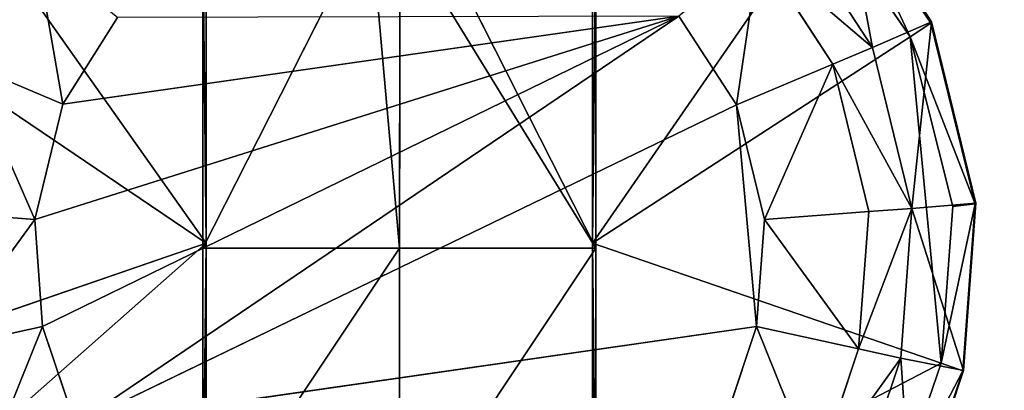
# Model space of a CAD drawing. Extents: x 0 to 31, y 0 to 21.2.
# Tile 383 of 574: x 19.713 to 21.109, y 2.661 to 3.186. Entities that reach past the tile are written whole.
import ezdxf

# ---------------------------------------------------------------- set-up
doc = ezdxf.new("R2010")
doc.units = 0
doc.header["$MEASUREMENT"] = 0
doc.layers.get('0').update_dxf_attribs({"color": 13, "linetype": 'CONTINUOUS'})
for name, color, linetype in [('CAST_IRON', 250, 'CONTINUOUS'), ('GALVANIZED_METAL', 252, 'CONTINUOUS'), ('KNOBS', 252, 'CONTINUOUS')]:
    doc.layers.add(name, color=color, linetype=linetype)

# ---------------------------------------------------------------- blocks, each defined once
blk = doc.blocks.new('NGM5058UC_TRADECAD_DXF')
at = {"layer": 'KNOBS', "color": 0}
for p, q in [((5.3597, -7.24345, 0.90625), (5.4865, -7.43845, 0.90625)), ((5.3597, -7.24345, 0.90625), (5.4865, -7.43845, 0.90625)), ((5.4858, -7.44025, 1.12645), (5.3573, -7.24845, 1.12645)), ((5.4858, -7.44025, 1.12645), (5.3573, -7.24845, 1.12645)), ((5.3324, -7.28035, 1.16675), (5.4565, -7.45965, 1.16675)), ((5.3324, -7.28035, 1.16675), (5.4565, -7.45965, 1.16675)), ((4.6905, -7.29145, 1.89825), (4.4532, -7.75915, 1.89805)), ((4.6905, -7.29145, 1.89825), (4.4532, -7.75915, 1.89805)), ((4.458, -7.29455, 1.16675), (4.458, -7.75225, 1.16675)), ((4.458, -7.29455, 1.16675), (4.458, -7.75225, 1.16675)), ((5.0106, -7.75915, 1.89805), (4.7733, -7.29145, 1.89825)), ((5.0106, -7.75915, 1.89805), (4.7733, -7.29145, 1.89825)), ((5.2887, -7.29945, 0.90625), (5.4027, -7.47475, 0.90625)), ((5.2887, -7.29945, 0.90625), (5.4027, -7.47475, 0.90625)), ((4.4532, -7.75915, 1.89805), (4.4532, -7.31085, 1.89845)), ((4.4532, -7.75915, 1.89805), (4.4532, -7.31085, 1.89845)), ((4.7319, -7.75915, 1.89805), (4.733, -7.30775, 1.89825)), ((4.7319, -7.75915, 1.89805), (4.733, -7.30775, 1.89825)), ((5.0106, -7.31085, 1.89845), (5.0106, -7.75915, 1.89805)), ((5.0106, -7.31085, 1.89845), (5.0106, -7.75915, 1.89805)), ((5.0058, -7.75235, 1.16675), (5.0058, -7.32475, 1.16675)), ((5.0058, -7.75235, 1.16675), (5.0058, -7.32475, 1.16675)), ((5.3464, -7.49845, 0.59075), (5.242, -7.33785, 0.59075)), ((5.242, -7.33785, 0.80005), (5.3464, -7.49845, 0.80005)), ((5.3464, -7.49845, 0.59075), (5.242, -7.33785, 0.59075)), ((5.242, -7.33785, 0.80005), (5.3464, -7.49845, 0.80005)), ((4.2149, -7.71865, 0.38585), (5.1283, -7.43055, 0.38585)), ((4.2149, -7.71865, 0.38585), (5.1283, -7.43055, 0.38585)), ((5.1283, -7.43055, 0.38585), (4.226, -7.87015, 0.38585)), ((5.1283, -7.43055, 0.38585), (4.226, -7.87015, 0.38585)), ((4.3321, -7.43265, 0.38585), (4.2548, -7.55535, 0.38585)), ((4.2548, -7.55535, 0.59075), (4.3321, -7.43265, 0.59075)), ((4.2548, -7.55535, 0.59075), (4.3321, -7.43265, 0.59075)), ((4.3321, -7.43265, 0.38585), (4.2548, -7.55535, 0.38585)), ((5.21, -7.55605, 0.38585), (5.1283, -7.43055, 0.38585)), ((5.1283, -7.43055, 0.59075), (5.21, -7.55605, 0.59075)), ((5.21, -7.55605, 0.38585), (5.1283, -7.43055, 0.38585)), ((5.1283, -7.43055, 0.59075), (5.21, -7.55605, 0.59075)), ((5.4027, -7.47475, 0.90625), (5.4865, -7.43845, 0.90625)), ((5.4027, -7.47475, 0.90625), (5.4865, -7.43845, 0.90625)), ((5.4858, -7.44025, 1.12645), (5.4565, -7.45965, 1.16675)), ((5.4858, -7.44025, 1.12645), (5.4565, -7.45965, 1.16675)), ((5.4865, -7.43845, 0.90625), (5.4858, -7.44025, 1.12645)), ((5.4865, -7.43845, 0.90625), (5.4858, -7.44025, 1.12645)), ((5.5485, -7.69655, 1.12645), (5.4858, -7.44025, 1.12645)), ((5.5485, -7.69655, 1.12645), (5.4858, -7.44025, 1.12645)), ((5.4865, -7.43845, 0.90625), (5.5493, -7.69545, 0.90625)), ((5.4865, -7.43845, 0.90625), (5.5493, -7.69545, 0.90625)), ((4.0071, -7.44745, 1.16675), (4.458, -7.75225, 1.16675)), ((4.0071, -7.44745, 1.16675), (4.458, -7.75225, 1.16675)), ((5.4565, -7.45965, 1.16675), (5.0058, -7.75235, 1.16675)), ((5.4565, -7.45965, 1.16675), (5.0058, -7.75235, 1.16675)), ((5.4565, -7.45965, 1.16675), (5.5168, -7.70035, 1.16675)), ((5.4565, -7.45965, 1.16675), (5.5168, -7.70035, 1.16675)), ((5.3464, -7.49845, 0.80005), (5.4027, -7.47475, 0.90625)), ((5.3464, -7.49845, 0.80005), (5.4027, -7.47475, 0.90625)), ((5.4027, -7.47475, 0.90625), (5.4585, -7.70305, 0.90625)), ((5.4027, -7.47475, 0.90625), (5.4585, -7.70305, 0.90625)), ((4.2548, -7.55535, 0.59075), (4.1183, -7.49785, 0.59075)), ((4.2548, -7.55535, 0.59075), (4.1183, -7.49785, 0.59075)), ((5.3464, -7.49845, 0.59075), (5.21, -7.55605, 0.59075)), ((5.3464, -7.49845, 0.59075), (5.21, -7.55605, 0.59075)), ((5.3975, -7.70755, 0.59075), (5.3464, -7.49845, 0.59075)), ((5.3464, -7.49845, 0.80005), (5.3975, -7.70755, 0.80005)), ((5.3464, -7.49845, 0.59075), (5.3464, -7.49845, 0.80005)), ((5.3464, -7.49845, 0.59075), (5.3464, -7.49845, 0.80005)), ((5.3975, -7.70755, 0.59075), (5.3464, -7.49845, 0.59075)), ((5.3464, -7.49845, 0.80005), (5.3975, -7.70755, 0.80005)), ((4.2548, -7.55535, 0.38585), (4.2149, -7.71865, 0.38585)), ((4.2149, -7.71865, 0.59075), (4.2548, -7.55535, 0.59075)), ((4.2149, -7.71865, 0.59075), (4.2548, -7.55535, 0.59075)), ((4.2548, -7.55535, 0.38585), (4.2149, -7.71865, 0.38585)), ((4.2548, -7.55535, 0.59075), (4.2548, -7.55535, 0.38585)), ((4.2548, -7.55535, 0.59075), (4.2548, -7.55535, 0.38585)), ((5.21, -7.55605, 0.38585), (4.2725, -8.00945, 0.38585)), ((5.21, -7.55605, 0.38585), (4.2725, -8.00945, 0.38585)), ((5.2497, -7.71865, 0.38585), (5.21, -7.55605, 0.38585)), ((5.21, -7.55605, 0.59075), (5.2497, -7.71865, 0.59075)), ((5.21, -7.55605, 0.59075), (5.21, -7.55605, 0.38585)), ((5.2497, -7.71865, 0.38585), (5.21, -7.55605, 0.38585)), ((5.21, -7.55605, 0.59075), (5.2497, -7.71865, 0.59075)), ((5.21, -7.55605, 0.59075), (5.21, -7.55605, 0.38585)), ((5.3975, -7.70755, 0.80005), (5.4585, -7.70305, 0.90625)), ((5.3975, -7.70755, 0.80005), (5.4585, -7.70305, 0.90625)), ((5.4585, -7.70305, 0.90625), (5.4428, -7.91515, 0.90625)), ((5.4585, -7.70305, 0.90625), (5.4428, -7.91515, 0.90625)), ((5.4585, -7.70305, 0.90625), (5.5493, -7.69545, 0.90625)), ((5.4585, -7.70305, 0.90625), (5.5493, -7.69545, 0.90625)), ((5.5168, -7.70035, 1.16675), (5.5, -7.92255, 1.16675)), ((5.5168, -7.70035, 1.16675), (5.5, -7.92255, 1.16675)), ((5.5168, -7.70035, 1.16675), (5.5485, -7.69655, 1.12645)), ((5.5168, -7.70035, 1.16675), (5.5485, -7.69655, 1.12645)), ((5.5485, -7.69655, 1.12645), (5.531, -7.93325, 1.12645)), ((5.5485, -7.69655, 1.12645), (5.531, -7.93325, 1.12645)), ((5.5493, -7.69545, 0.90625), (5.5318, -7.93295, 0.90625)), ((5.5493, -7.69545, 0.90625), (5.5318, -7.93295, 0.90625)), ((5.5493, -7.69545, 0.90625), (5.5485, -7.69655, 1.12645)), ((5.5493, -7.69545, 0.90625), (5.5485, -7.69655, 1.12645)), ((4.0671, -7.70755, 0.59075), (4.2149, -7.71865, 0.59075)), ((4.0671, -7.70755, 0.59075), (4.2149, -7.71865, 0.59075)), ((4.2149, -7.71865, 0.38585), (4.226, -7.87015, 0.38585)), ((4.226, -7.87015, 0.59075), (4.2149, -7.71865, 0.59075)), ((4.2149, -7.71865, 0.59075), (4.2149, -7.71865, 0.38585)), ((4.2149, -7.71865, 0.59075), (4.2149, -7.71865, 0.38585)), ((4.226, -7.87015, 0.59075), (4.2149, -7.71865, 0.59075)), ((4.2149, -7.71865, 0.38585), (4.226, -7.87015, 0.38585)), ((5.2385, -7.87015, 0.38585), (5.2497, -7.71865, 0.38585)), ((5.2497, -7.71865, 0.59075), (5.2385, -7.87015, 0.59075)), ((5.2385, -7.87015, 0.38585), (5.2497, -7.71865, 0.38585)), ((5.2497, -7.71865, 0.59075), (5.2385, -7.87015, 0.59075)), ((5.3975, -7.70755, 0.59075), (5.2497, -7.71865, 0.59075)), ((5.3975, -7.70755, 0.59075), (5.2497, -7.71865, 0.59075)), ((5.2497, -7.71865, 0.38585), (5.2497, -7.71865, 0.59075)), ((5.2497, -7.71865, 0.38585), (5.2497, -7.71865, 0.59075)), ((5.3832, -7.90185, 0.59075), (5.3975, -7.70755, 0.59075)), ((5.3975, -7.70755, 0.80005), (5.3832, -7.90185, 0.80005)), ((5.3832, -7.90185, 0.59075), (5.3975, -7.70755, 0.59075)), ((5.3975, -7.70755, 0.80005), (5.3832, -7.90185, 0.80005)), ((5.3975, -7.70755, 0.59075), (5.3975, -7.70755, 0.80005)), ((5.3975, -7.70755, 0.59075), (5.3975, -7.70755, 0.80005)), ((3.9636, -7.92245, 1.16675), (4.458, -7.75225, 1.16675)), ((3.9636, -7.92245, 1.16675), (4.458, -7.75225, 1.16675)), ((4.458, -7.75225, 1.16675), (4.4532, -7.75915, 1.89805)), ((4.458, -7.75225, 1.16675), (4.4532, -7.75915, 1.89805)), ((4.4532, -8.17745, 1.89825), (4.4532, -7.75915, 1.89805)), ((4.4532, -7.75915, 1.89805), (4.7319, -7.75915, 1.89805)), ((4.4532, -8.17745, 1.89825), (4.4532, -7.75915, 1.89805)), ((4.4532, -7.75915, 1.89805), (4.7319, -7.75915, 1.89805)), ((4.458, -7.75225, 1.16675), (4.458, -8.17985, 1.16675)), ((4.458, -7.75225, 1.16675), (4.458, -8.17985, 1.16675)), ((4.7319, -7.75915, 1.89805), (4.7319, -8.17745, 1.89825)), ((5.0106, -7.75915, 1.89805), (4.7319, -7.75915, 1.89805)), ((4.7319, -7.75915, 1.89805), (4.7319, -8.17745, 1.89825)), ((5.0106, -7.75915, 1.89805), (4.7319, -7.75915, 1.89805)), ((5.0058, -8.18005, 1.16675), (5.0058, -7.75235, 1.16675)), ((5.0058, -7.75235, 1.16675), (5.5, -7.92255, 1.16675)), ((5.0058, -7.75235, 1.16675), (5.5, -7.92255, 1.16675)), ((5.0058, -7.75235, 1.16675), (5.0106, -7.75915, 1.89805)), ((5.0058, -7.75235, 1.16675), (5.0106, -7.75915, 1.89805)), ((5.0058, -8.18005, 1.16675), (5.0058, -7.75235, 1.16675)), ((5.0106, -7.75915, 1.89805), (5.0106, -8.17745, 1.89825)), ((5.0106, -7.75915, 1.89805), (5.0106, -8.17745, 1.89825)), ((4.0814, -7.90185, 0.59075), (4.226, -7.87015, 0.59075)), ((4.0814, -7.90185, 0.59075), (4.226, -7.87015, 0.59075)), ((4.226, -7.87015, 0.38585), (4.2725, -8.00945, 0.38585)), ((4.2725, -8.00945, 0.59075), (4.226, -7.87015, 0.59075)), ((4.226, -7.87015, 0.59075), (4.226, -7.87015, 0.38585)), ((4.226, -7.87015, 0.59075), (4.226, -7.87015, 0.38585)), ((4.2725, -8.00945, 0.59075), (4.226, -7.87015, 0.59075)), ((4.226, -7.87015, 0.38585), (4.2725, -8.00945, 0.38585)), ((4.2725, -8.00945, 0.38585), (5.2385, -7.87015, 0.38585)), ((4.2725, -8.00945, 0.38585), (5.2385, -7.87015, 0.38585)), ((5.1918, -8.01045, 0.38585), (5.2385, -7.87015, 0.38585)), ((5.2385, -7.87015, 0.59075), (5.1918, -8.01045, 0.59075)), ((5.1918, -8.01045, 0.38585), (5.2385, -7.87015, 0.38585)), ((5.2385, -7.87015, 0.59075), (5.1918, -8.01045, 0.59075)), ((5.2385, -7.87015, 0.59075), (5.3832, -7.90185, 0.59075)), ((5.2385, -7.87015, 0.59075), (5.3832, -7.90185, 0.59075)), ((5.2385, -7.87015, 0.59075), (5.2385, -7.87015, 0.38585)), ((5.2385, -7.87015, 0.59075), (5.2385, -7.87015, 0.38585)), ((5.3233, -8.08135, 0.59065), (5.3832, -7.90185, 0.59075)), ((5.3832, -7.90185, 0.80005), (5.3233, -8.08135, 0.80005)), ((5.3233, -8.08135, 0.59065), (5.3832, -7.90185, 0.59075)), ((5.3832, -7.90185, 0.80005), (5.3233, -8.08135, 0.80005)), ((5.4428, -7.91515, 0.90625), (5.3832, -7.90185, 0.80005)), ((5.4428, -7.91515, 0.90625), (5.3832, -7.90185, 0.80005)), ((5.3832, -7.90185, 0.80005), (5.3832, -7.90185, 0.59075)), ((5.3832, -7.90185, 0.80005), (5.3832, -7.90185, 0.59075)), ((5.4428, -7.91515, 0.90625), (5.3775, -8.11115, 0.90625)), ((5.4428, -7.91515, 0.90625), (5.3775, -8.11115, 0.90625)), ((5.5318, -7.93295, 0.90625), (5.4428, -7.91515, 0.90625)), ((5.5318, -7.93295, 0.90625), (5.4428, -7.91515, 0.90625)), ((5.5, -7.92255, 1.16675), (5.4304, -8.12655, 1.16675)), ((5.5, -7.92255, 1.16675), (5.4304, -8.12655, 1.16675)), ((5.531, -7.93325, 1.12645), (5.5, -7.92255, 1.16675)), ((5.531, -7.93325, 1.12645), (5.5, -7.92255, 1.16675)), ((5.4586, -8.15065, 1.12645), (5.531, -7.93325, 1.12645)), ((5.4586, -8.15065, 1.12645), (5.531, -7.93325, 1.12645)), ((5.5318, -7.93295, 0.90625), (5.4591, -8.15095, 0.90615)), ((5.5318, -7.93295, 0.90625), (5.4591, -8.15095, 0.90615)), ((5.531, -7.93325, 1.12645), (5.5318, -7.93295, 0.90625)), ((5.531, -7.93325, 1.12645), (5.5318, -7.93295, 0.90625))]:
    blk.add_line(p, q, dxfattribs=at)
at = {"layer": 'CAST_IRON', "color": 0}
mesh = blk.add_polyface(dxfattribs=at)
corners = [(-6.3929, -5.77405, 0.58145), (6.2138, -5.87025, 0.58145), (-7.348, -9.18255, 0.58145), (5.9703, -5.77405, 0.58145)]
mesh.append_faces([[corners[k] for k in face] for face in [(0, 1, 2), (1, 0, 3)]], dxfattribs={"vtx0": -1, "color": 0})
mesh = blk.add_polyface(dxfattribs=at)
corners = [(6.3871, -5.99295, 0.58145), (-7.348, -9.18255, 0.58145), (6.2138, -5.87025, 0.58145)]
mesh.append_faces([[corners[k] for k in face] for face in [(0, 1, 2)]], dxfattribs={"color": 0})
mesh = blk.add_polyface(dxfattribs=at)
corners = [(6.4994, -6.14695, 0.58145), (-7.348, -9.18255, 0.58145), (6.3871, -5.99295, 0.58145)]
mesh.append_faces([[corners[k] for k in face] for face in [(0, 1, 2)]], dxfattribs={"color": 0})
mesh = blk.add_polyface(dxfattribs=at)
corners = [(6.5572, -6.27685, 0.57605), (-7.348, -9.18255, 0.58145), (6.4994, -6.14695, 0.58145)]
mesh.append_faces([[corners[k] for k in face] for face in [(0, 1, 2)]], dxfattribs={"color": 0})
mesh = blk.add_polyface(dxfattribs=at)
corners = [(6.5715, -6.39075, 0.58145), (-7.348, -9.18255, 0.58145), (6.5572, -6.27685, 0.57605)]
mesh.append_faces([[corners[k] for k in face] for face in [(0, 1, 2)]], dxfattribs={"color": 0})
mesh = blk.add_polyface(dxfattribs=at)
corners = [(6.5869, -9.17585, 0.58145), (-7.348, -9.18255, 0.58145), (6.5715, -6.39075, 0.58145)]
mesh.append_faces([[corners[k] for k in face] for face in [(0, 1, 2)]], dxfattribs={"color": 0})
at = {"layer": 'GALVANIZED_METAL', "color": 0}
mesh = blk.add_polyface(dxfattribs=at)
corners = [(-14.2165, -9.41305, -1.89865), (14.216, 9.40775, -1.89865), (-14.3866, -9.24295, -1.89865), (14.386, 9.23775, -1.89865)]
mesh.append_faces([[corners[k] for k in face] for face in [(0, 1, 2), (1, 0, 3)]], dxfattribs={"vtx0": -1, "color": 0})
mesh = blk.add_polyface(dxfattribs=at)
corners = [(14.216, 9.40775, -1.89865), (-14.2165, 9.40775, -1.89865), (-14.3866, -9.24295, -1.89865)]
mesh.append_faces([[corners[k] for k in face] for face in [(0, 1, 2)]], dxfattribs={"color": 0})
mesh = blk.add_polyface(dxfattribs=at)
corners = [(14.386, 9.23775, -1.89865), (-14.2165, -9.41305, -1.89865), (14.2159, -9.41295, -1.89865)]
mesh.append_faces([[corners[k] for k in face] for face in [(0, 1, 2)]], dxfattribs={"color": 0})
at = {"layer": 'KNOBS', "color": 0}
mesh = blk.add_polyface(dxfattribs=at)
corners = [(5.4027, -7.47475, 0.90625), (5.3597, -7.24345, 0.90625), (5.2887, -7.29945, 0.90625), (5.4865, -7.43845, 0.90625)]
mesh.append_faces([[corners[k] for k in face] for face in [(0, 1, 2), (1, 0, 3)]], dxfattribs={"vtx0": -1, "color": 0})
mesh = blk.add_polyface(dxfattribs=at)
corners = [(5.3597, -7.24345, 0.90625), (5.4865, -7.43845, 0.90625), (5.3573, -7.24845, 1.12645)]
mesh.append_faces([[corners[k] for k in face] for face in [(0, 1, 2)]], dxfattribs={"color": 0})
mesh = blk.add_polyface(dxfattribs=at)
corners = [(5.4565, -7.45965, 1.16675), (5.3324, -7.28035, 1.16675), (5.3573, -7.24845, 1.12645)]
mesh.append_faces([[corners[k] for k in face] for face in [(0, 1, 2)]], dxfattribs={"color": 0})
mesh = blk.add_polyface(dxfattribs=at)
corners = [(5.3573, -7.24845, 1.12645), (5.4865, -7.43845, 0.90625), (5.4858, -7.44025, 1.12645)]
mesh.append_faces([[corners[k] for k in face] for face in [(0, 1, 2)]], dxfattribs={"color": 0})
mesh = blk.add_polyface(dxfattribs=at)
corners = [(5.4858, -7.44025, 1.12645), (5.4565, -7.45965, 1.16675), (5.3573, -7.24845, 1.12645)]
mesh.append_faces([[corners[k] for k in face] for face in [(0, 1, 2)]], dxfattribs={"color": 0})
mesh = blk.add_polyface(dxfattribs=at)
corners = [(4.1262, -7.28325, 1.16675), (4.458, -7.75225, 1.16675), (4.0071, -7.44745, 1.16675), (4.458, -7.29455, 1.16675)]
mesh.append_faces([[corners[k] for k in face] for face in [(0, 1, 2), (1, 0, 3)]], dxfattribs={"vtx0": -1, "color": 0})
mesh = blk.add_polyface(dxfattribs=at)
corners = [(5.3324, -7.28035, 1.16675), (5.0058, -7.75235, 1.16675), (5.0058, -7.32475, 1.16675), (5.4565, -7.45965, 1.16675)]
mesh.append_faces([[corners[k] for k in face] for face in [(0, 1, 2), (1, 0, 3)]], dxfattribs={"vtx0": -1, "color": 0})
mesh = blk.add_polyface(dxfattribs=at)
corners = [(4.6905, -7.29145, 1.89825), (4.4532, -7.75915, 1.89805), (4.4532, -7.31085, 1.89845)]
mesh.append_faces([[corners[k] for k in face] for face in [(0, 1, 2)]], dxfattribs={"color": 0})
mesh = blk.add_polyface(dxfattribs=at)
corners = [(4.6905, -7.29145, 1.89825), (4.7319, -7.75915, 1.89805), (4.4532, -7.75915, 1.89805), (4.733, -7.30775, 1.89825)]
mesh.append_faces([[corners[k] for k in face] for face in [(0, 1, 2), (1, 0, 3)]], dxfattribs={"vtx0": -1, "color": 0})
mesh = blk.add_polyface(dxfattribs=at)
corners = [(4.458, -7.75225, 1.16675), (4.4532, -7.31085, 1.89845), (4.4532, -7.75915, 1.89805), (4.458, -7.29455, 1.16675)]
mesh.append_faces([[corners[k] for k in face] for face in [(0, 1, 2), (1, 0, 3)]], dxfattribs={"vtx0": -1, "color": 0})
mesh = blk.add_polyface(dxfattribs=at)
corners = [(4.733, -7.30775, 1.89825), (5.0106, -7.75915, 1.89805), (4.7319, -7.75915, 1.89805), (4.7733, -7.29145, 1.89825)]
mesh.append_faces([[corners[k] for k in face] for face in [(0, 1, 2), (1, 0, 3)]], dxfattribs={"vtx0": -1, "color": 0})
mesh = blk.add_polyface(dxfattribs=at)
corners = [(5.0106, -7.75915, 1.89805), (4.7733, -7.29145, 1.89825), (5.0106, -7.31085, 1.89845)]
mesh.append_faces([[corners[k] for k in face] for face in [(0, 1, 2)]], dxfattribs={"color": 0})
mesh = blk.add_polyface(dxfattribs=at)
corners = [(5.4027, -7.47475, 0.90625), (5.242, -7.33785, 0.80005), (5.3464, -7.49845, 0.80005), (5.2887, -7.29945, 0.90625)]
mesh.append_faces([[corners[k] for k in face] for face in [(0, 1, 2), (1, 0, 3)]], dxfattribs={"vtx0": -1, "color": 0})
mesh = blk.add_polyface(dxfattribs=at)
corners = [(4.2174, -7.34045, 0.80005), (4.062, -7.47405, 0.90625), (4.1183, -7.49785, 0.80005), (4.1702, -7.30225, 0.90625)]
mesh.append_faces([[corners[k] for k in face] for face in [(0, 1, 2), (1, 0, 3)]], dxfattribs={"vtx0": -1, "color": 0})
mesh = blk.add_polyface(dxfattribs=at)
corners = [(5.0106, -7.31085, 1.89845), (5.0058, -7.75235, 1.16675), (5.0106, -7.75915, 1.89805), (5.0058, -7.32475, 1.16675)]
mesh.append_faces([[corners[k] for k in face] for face in [(0, 1, 2), (1, 0, 3)]], dxfattribs={"vtx0": -1, "color": 0})
mesh = blk.add_polyface(dxfattribs=at)
corners = [(4.2548, -7.55535, 0.59075), (4.2174, -7.34045, 0.59075), (4.1183, -7.49785, 0.59075), (4.3321, -7.43265, 0.59075)]
mesh.append_faces([[corners[k] for k in face] for face in [(0, 1, 2), (1, 0, 3)]], dxfattribs={"vtx0": -1, "color": 0})
mesh = blk.add_polyface(dxfattribs=at)
corners = [(4.2174, -7.34045, 0.59075), (4.1183, -7.49785, 0.80005), (4.1183, -7.49785, 0.59075), (4.2174, -7.34045, 0.80005)]
mesh.append_faces([[corners[k] for k in face] for face in [(0, 1, 2), (1, 0, 3)]], dxfattribs={"vtx0": -1, "color": 0})
mesh = blk.add_polyface(dxfattribs=at)
corners = [(5.21, -7.55605, 0.59075), (5.242, -7.33785, 0.59075), (5.1283, -7.43055, 0.59075), (5.3464, -7.49845, 0.59075)]
mesh.append_faces([[corners[k] for k in face] for face in [(0, 1, 2), (1, 0, 3)]], dxfattribs={"vtx0": -1, "color": 0})
mesh = blk.add_polyface(dxfattribs=at)
corners = [(5.242, -7.33785, 0.80005), (5.3464, -7.49845, 0.59075), (5.3464, -7.49845, 0.80005), (5.242, -7.33785, 0.59075)]
mesh.append_faces([[corners[k] for k in face] for face in [(0, 1, 2), (1, 0, 3)]], dxfattribs={"vtx0": -1, "color": 0})
mesh = blk.add_polyface(dxfattribs=at)
corners = [(5.1283, -7.43055, 0.38585), (4.2548, -7.55535, 0.38585), (4.2149, -7.71865, 0.38585), (4.3321, -7.43265, 0.38585)]
mesh.append_faces([[corners[k] for k in face] for face in [(0, 1, 2), (1, 0, 3)]], dxfattribs={"vtx0": -1, "color": 0})
mesh = blk.add_polyface(dxfattribs=at)
corners = [(5.1283, -7.43055, 0.38585), (4.2149, -7.71865, 0.38585), (4.226, -7.87015, 0.38585)]
mesh.append_faces([[corners[k] for k in face] for face in [(0, 1, 2)]], dxfattribs={"color": 0})
mesh = blk.add_polyface(dxfattribs=at)
corners = [(4.2725, -8.00945, 0.38585), (5.1283, -7.43055, 0.38585), (4.226, -7.87015, 0.38585), (5.21, -7.55605, 0.38585)]
mesh.append_faces([[corners[k] for k in face] for face in [(0, 1, 2), (1, 0, 3)]], dxfattribs={"vtx0": -1, "color": 0})
mesh = blk.add_polyface(dxfattribs=at)
corners = [(4.3321, -7.43265, 0.38585), (4.2548, -7.55535, 0.59075), (4.2548, -7.55535, 0.38585), (4.3321, -7.43265, 0.59075)]
mesh.append_faces([[corners[k] for k in face] for face in [(0, 1, 2), (1, 0, 3)]], dxfattribs={"vtx0": -1, "color": 0})
mesh = blk.add_polyface(dxfattribs=at)
corners = [(5.1283, -7.43055, 0.59075), (5.21, -7.55605, 0.38585), (5.21, -7.55605, 0.59075), (5.1283, -7.43055, 0.38585)]
mesh.append_faces([[corners[k] for k in face] for face in [(0, 1, 2), (1, 0, 3)]], dxfattribs={"vtx0": -1, "color": 0})
mesh = blk.add_polyface(dxfattribs=at)
corners = [(5.4585, -7.70305, 0.90625), (5.4865, -7.43845, 0.90625), (5.4027, -7.47475, 0.90625), (5.5493, -7.69545, 0.90625)]
mesh.append_faces([[corners[k] for k in face] for face in [(0, 1, 2), (1, 0, 3)]], dxfattribs={"vtx0": -1, "color": 0})
mesh = blk.add_polyface(dxfattribs=at)
corners = [(5.4858, -7.44025, 1.12645), (5.5485, -7.69655, 1.12645), (5.4565, -7.45965, 1.16675)]
mesh.append_faces([[corners[k] for k in face] for face in [(0, 1, 2)]], dxfattribs={"color": 0})
mesh = blk.add_polyface(dxfattribs=at)
corners = [(5.4858, -7.44025, 1.12645), (5.5493, -7.69545, 0.90625), (5.5485, -7.69655, 1.12645), (5.4865, -7.43845, 0.90625)]
mesh.append_faces([[corners[k] for k in face] for face in [(0, 1, 2), (1, 0, 3)]], dxfattribs={"vtx0": -1, "color": 0})
mesh = blk.add_polyface(dxfattribs=at)
corners = [(4.0071, -7.44745, 1.16675), (3.9636, -7.92245, 1.16675), (3.9468, -7.70025, 1.16675), (4.458, -7.75225, 1.16675)]
mesh.append_faces([[corners[k] for k in face] for face in [(0, 1, 2), (1, 0, 3)]], dxfattribs={"vtx0": -1, "color": 0})
mesh = blk.add_polyface(dxfattribs=at)
corners = [(5.4565, -7.45965, 1.16675), (5.5, -7.92255, 1.16675), (5.0058, -7.75235, 1.16675), (5.5168, -7.70035, 1.16675)]
mesh.append_faces([[corners[k] for k in face] for face in [(0, 1, 2), (1, 0, 3)]], dxfattribs={"vtx0": -1, "color": 0})
mesh = blk.add_polyface(dxfattribs=at)
corners = [(5.4565, -7.45965, 1.16675), (5.5485, -7.69655, 1.12645), (5.5168, -7.70035, 1.16675)]
mesh.append_faces([[corners[k] for k in face] for face in [(0, 1, 2)]], dxfattribs={"color": 0})
mesh = blk.add_polyface(dxfattribs=at)
corners = [(5.4585, -7.70305, 0.90625), (5.3464, -7.49845, 0.80005), (5.3975, -7.70755, 0.80005), (5.4027, -7.47475, 0.90625)]
mesh.append_faces([[corners[k] for k in face] for face in [(0, 1, 2), (1, 0, 3)]], dxfattribs={"vtx0": -1, "color": 0})
mesh = blk.add_polyface(dxfattribs=at)
corners = [(4.2149, -7.71865, 0.59075), (4.1183, -7.49785, 0.59075), (4.0671, -7.70755, 0.59075), (4.2548, -7.55535, 0.59075)]
mesh.append_faces([[corners[k] for k in face] for face in [(0, 1, 2), (1, 0, 3)]], dxfattribs={"vtx0": -1, "color": 0})
mesh = blk.add_polyface(dxfattribs=at)
corners = [(5.2497, -7.71865, 0.59075), (5.3464, -7.49845, 0.59075), (5.21, -7.55605, 0.59075), (5.3975, -7.70755, 0.59075)]
mesh.append_faces([[corners[k] for k in face] for face in [(0, 1, 2), (1, 0, 3)]], dxfattribs={"vtx0": -1, "color": 0})
mesh = blk.add_polyface(dxfattribs=at)
corners = [(5.3464, -7.49845, 0.80005), (5.3975, -7.70755, 0.59075), (5.3975, -7.70755, 0.80005), (5.3464, -7.49845, 0.59075)]
mesh.append_faces([[corners[k] for k in face] for face in [(0, 1, 2), (1, 0, 3)]], dxfattribs={"vtx0": -1, "color": 0})
mesh = blk.add_polyface(dxfattribs=at)
corners = [(4.2548, -7.55535, 0.38585), (4.2149, -7.71865, 0.59075), (4.2149, -7.71865, 0.38585), (4.2548, -7.55535, 0.59075)]
mesh.append_faces([[corners[k] for k in face] for face in [(0, 1, 2), (1, 0, 3)]], dxfattribs={"vtx0": -1, "color": 0})
mesh = blk.add_polyface(dxfattribs=at)
corners = [(5.2385, -7.87015, 0.38585), (5.21, -7.55605, 0.38585), (4.2725, -8.00945, 0.38585), (5.2497, -7.71865, 0.38585)]
mesh.append_faces([[corners[k] for k in face] for face in [(0, 1, 2), (1, 0, 3)]], dxfattribs={"vtx0": -1, "color": 0})
mesh = blk.add_polyface(dxfattribs=at)
corners = [(5.21, -7.55605, 0.59075), (5.2497, -7.71865, 0.38585), (5.2497, -7.71865, 0.59075), (5.21, -7.55605, 0.38585)]
mesh.append_faces([[corners[k] for k in face] for face in [(0, 1, 2), (1, 0, 3)]], dxfattribs={"vtx0": -1, "color": 0})
mesh = blk.add_polyface(dxfattribs=at)
corners = [(5.4585, -7.70305, 0.90625), (5.3832, -7.90185, 0.80005), (5.4428, -7.91515, 0.90625), (5.3975, -7.70755, 0.80005)]
mesh.append_faces([[corners[k] for k in face] for face in [(0, 1, 2), (1, 0, 3)]], dxfattribs={"vtx0": -1, "color": 0})
mesh = blk.add_polyface(dxfattribs=at)
corners = [(5.5318, -7.93295, 0.90625), (5.4585, -7.70305, 0.90625), (5.4428, -7.91515, 0.90625), (5.5493, -7.69545, 0.90625)]
mesh.append_faces([[corners[k] for k in face] for face in [(0, 1, 2), (1, 0, 3)]], dxfattribs={"vtx0": -1, "color": 0})
mesh = blk.add_polyface(dxfattribs=at)
corners = [(5.5485, -7.69655, 1.12645), (5.531, -7.93325, 1.12645), (5.5, -7.92255, 1.16675)]
mesh.append_faces([[corners[k] for k in face] for face in [(0, 1, 2)]], dxfattribs={"color": 0})
mesh = blk.add_polyface(dxfattribs=at)
corners = [(5.5485, -7.69655, 1.12645), (5.5, -7.92255, 1.16675), (5.5168, -7.70035, 1.16675)]
mesh.append_faces([[corners[k] for k in face] for face in [(0, 1, 2)]], dxfattribs={"color": 0})
mesh = blk.add_polyface(dxfattribs=at)
corners = [(5.5485, -7.69655, 1.12645), (5.5318, -7.93295, 0.90625), (5.531, -7.93325, 1.12645), (5.5493, -7.69545, 0.90625)]
mesh.append_faces([[corners[k] for k in face] for face in [(0, 1, 2), (1, 0, 3)]], dxfattribs={"vtx0": -1, "color": 0})
mesh = blk.add_polyface(dxfattribs=at)
corners = [(4.0814, -7.90185, 0.59075), (4.2149, -7.71865, 0.59075), (4.0671, -7.70755, 0.59075), (4.226, -7.87015, 0.59075)]
mesh.append_faces([[corners[k] for k in face] for face in [(0, 1, 2), (1, 0, 3)]], dxfattribs={"vtx0": -1, "color": 0})
mesh = blk.add_polyface(dxfattribs=at)
corners = [(4.2149, -7.71865, 0.38585), (4.226, -7.87015, 0.59075), (4.226, -7.87015, 0.38585), (4.2149, -7.71865, 0.59075)]
mesh.append_faces([[corners[k] for k in face] for face in [(0, 1, 2), (1, 0, 3)]], dxfattribs={"vtx0": -1, "color": 0})
mesh = blk.add_polyface(dxfattribs=at)
corners = [(5.3832, -7.90185, 0.59075), (5.2497, -7.71865, 0.59075), (5.2385, -7.87015, 0.59075), (5.3975, -7.70755, 0.59075)]
mesh.append_faces([[corners[k] for k in face] for face in [(0, 1, 2), (1, 0, 3)]], dxfattribs={"vtx0": -1, "color": 0})
mesh = blk.add_polyface(dxfattribs=at)
corners = [(5.2497, -7.71865, 0.59075), (5.2385, -7.87015, 0.38585), (5.2385, -7.87015, 0.59075), (5.2497, -7.71865, 0.38585)]
mesh.append_faces([[corners[k] for k in face] for face in [(0, 1, 2), (1, 0, 3)]], dxfattribs={"vtx0": -1, "color": 0})
mesh = blk.add_polyface(dxfattribs=at)
corners = [(5.3975, -7.70755, 0.80005), (5.3832, -7.90185, 0.59075), (5.3832, -7.90185, 0.80005), (5.3975, -7.70755, 0.59075)]
mesh.append_faces([[corners[k] for k in face] for face in [(0, 1, 2), (1, 0, 3)]], dxfattribs={"vtx0": -1, "color": 0})
mesh = blk.add_polyface(dxfattribs=at)
corners = [(4.458, -7.75225, 1.16675), (4.0335, -8.12655, 1.16675), (3.9636, -7.92245, 1.16675), (4.458, -8.17985, 1.16675)]
mesh.append_faces([[corners[k] for k in face] for face in [(0, 1, 2), (1, 0, 3)]], dxfattribs={"vtx0": -1, "color": 0})
mesh = blk.add_polyface(dxfattribs=at)
corners = [(4.458, -7.75225, 1.16675), (4.4532, -8.17745, 1.89825), (4.458, -8.17985, 1.16675), (4.4532, -7.75915, 1.89805)]
mesh.append_faces([[corners[k] for k in face] for face in [(0, 1, 2), (1, 0, 3)]], dxfattribs={"vtx0": -1, "color": 0})
mesh = blk.add_polyface(dxfattribs=at)
corners = [(4.7319, -7.75915, 1.89805), (4.4532, -8.17745, 1.89825), (4.4532, -7.75915, 1.89805), (4.7319, -8.17745, 1.89825)]
mesh.append_faces([[corners[k] for k in face] for face in [(0, 1, 2), (1, 0, 3)]], dxfattribs={"vtx0": -1, "color": 0})
mesh = blk.add_polyface(dxfattribs=at)
corners = [(5.0106, -7.75915, 1.89805), (4.7319, -8.17745, 1.89825), (4.7319, -7.75915, 1.89805), (5.0106, -8.17745, 1.89825)]
mesh.append_faces([[corners[k] for k in face] for face in [(0, 1, 2), (1, 0, 3)]], dxfattribs={"vtx0": -1, "color": 0})
mesh = blk.add_polyface(dxfattribs=at)
corners = [(5.5, -7.92255, 1.16675), (5.0058, -8.18005, 1.16675), (5.0058, -7.75235, 1.16675), (5.4304, -8.12655, 1.16675)]
mesh.append_faces([[corners[k] for k in face] for face in [(0, 1, 2), (1, 0, 3)]], dxfattribs={"vtx0": -1, "color": 0})
mesh = blk.add_polyface(dxfattribs=at)
corners = [(5.0106, -8.17745, 1.89825), (5.0058, -7.75235, 1.16675), (5.0058, -8.18005, 1.16675), (5.0106, -7.75915, 1.89805)]
mesh.append_faces([[corners[k] for k in face] for face in [(0, 1, 2), (1, 0, 3)]], dxfattribs={"vtx0": -1, "color": 0})
mesh = blk.add_polyface(dxfattribs=at)
corners = [(4.1409, -8.08045, 0.59065), (4.226, -7.87015, 0.59075), (4.0814, -7.90185, 0.59075), (4.2725, -8.00945, 0.59075)]
mesh.append_faces([[corners[k] for k in face] for face in [(0, 1, 2), (1, 0, 3)]], dxfattribs={"vtx0": -1, "color": 0})
mesh = blk.add_polyface(dxfattribs=at)
corners = [(4.226, -7.87015, 0.38585), (4.2725, -8.00945, 0.59075), (4.2725, -8.00945, 0.38585), (4.226, -7.87015, 0.59075)]
mesh.append_faces([[corners[k] for k in face] for face in [(0, 1, 2), (1, 0, 3)]], dxfattribs={"vtx0": -1, "color": 0})
mesh = blk.add_polyface(dxfattribs=at)
corners = [(5.2385, -7.87015, 0.38585), (4.2725, -8.00945, 0.38585), (5.1918, -8.01045, 0.38585)]
mesh.append_faces([[corners[k] for k in face] for face in [(0, 1, 2)]], dxfattribs={"color": 0})
mesh = blk.add_polyface(dxfattribs=at)
corners = [(5.3233, -8.08135, 0.59065), (5.2385, -7.87015, 0.59075), (5.1918, -8.01045, 0.59075), (5.3832, -7.90185, 0.59075)]
mesh.append_faces([[corners[k] for k in face] for face in [(0, 1, 2), (1, 0, 3)]], dxfattribs={"vtx0": -1, "color": 0})
mesh = blk.add_polyface(dxfattribs=at)
corners = [(5.2385, -7.87015, 0.59075), (5.1918, -8.01045, 0.38585), (5.1918, -8.01045, 0.59075), (5.2385, -7.87015, 0.38585)]
mesh.append_faces([[corners[k] for k in face] for face in [(0, 1, 2), (1, 0, 3)]], dxfattribs={"vtx0": -1, "color": 0})
mesh = blk.add_polyface(dxfattribs=at)
corners = [(5.4428, -7.91515, 0.90625), (5.3233, -8.08135, 0.80005), (5.3775, -8.11115, 0.90625), (5.3832, -7.90185, 0.80005)]
mesh.append_faces([[corners[k] for k in face] for face in [(0, 1, 2), (1, 0, 3)]], dxfattribs={"vtx0": -1, "color": 0})
mesh = blk.add_polyface(dxfattribs=at)
corners = [(5.3832, -7.90185, 0.80005), (5.3233, -8.08135, 0.59065), (5.3233, -8.08135, 0.80005), (5.3832, -7.90185, 0.59075)]
mesh.append_faces([[corners[k] for k in face] for face in [(0, 1, 2), (1, 0, 3)]], dxfattribs={"vtx0": -1, "color": 0})
mesh = blk.add_polyface(dxfattribs=at)
corners = [(5.4591, -8.15095, 0.90615), (5.4428, -7.91515, 0.90625), (5.3775, -8.11115, 0.90625)]
mesh.append_faces([[corners[k] for k in face] for face in [(0, 1, 2)]], dxfattribs={"color": 0})
mesh = blk.add_polyface(dxfattribs=at)
corners = [(5.5318, -7.93295, 0.90625), (5.4428, -7.91515, 0.90625), (5.4591, -8.15095, 0.90615)]
mesh.append_faces([[corners[k] for k in face] for face in [(0, 1, 2)]], dxfattribs={"color": 0})
mesh = blk.add_polyface(dxfattribs=at)
corners = [(5.5, -7.92255, 1.16675), (5.531, -7.93325, 1.12645), (5.4304, -8.12655, 1.16675)]
mesh.append_faces([[corners[k] for k in face] for face in [(0, 1, 2)]], dxfattribs={"color": 0})
mesh = blk.add_polyface(dxfattribs=at)
corners = [(5.531, -7.93325, 1.12645), (5.4586, -8.15065, 1.12645), (5.4304, -8.12655, 1.16675)]
mesh.append_faces([[corners[k] for k in face] for face in [(0, 1, 2)]], dxfattribs={"color": 0})
mesh = blk.add_polyface(dxfattribs=at)
corners = [(5.4586, -8.15065, 1.12645), (5.5318, -7.93295, 0.90625), (5.4591, -8.15095, 0.90615), (5.531, -7.93325, 1.12645)]
mesh.append_faces([[corners[k] for k in face] for face in [(0, 1, 2), (1, 0, 3)]], dxfattribs={"vtx0": -1, "color": 0})
blk = doc.blocks.new('NGM5058UC_TRADECAD_DWG')
at = {"color": 0}
blk.add_blockref('NGM5058UC_TRADECAD_DXF', (15.5194, 10.62185, 1.89865), dxfattribs=at)

msp = doc.modelspace()

# ---------------------------------------------------------------- block references
at = {"color": 0}
msp.add_blockref('NGM5058UC_TRADECAD_DWG', (0, 0), dxfattribs=at)

doc.saveas('drawing.dxf')
